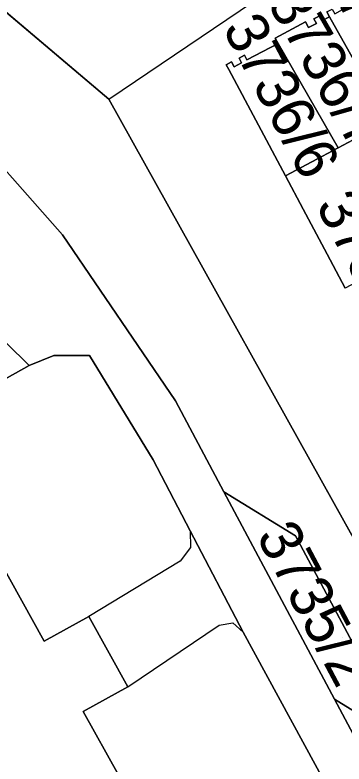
# Model space of a CAD drawing. Extents: x -262715 to -259381, y -1237238 to -1231182.
# Drawn here: x -261750.62 to -261735.19, y -1235445 to -1235409.89 of the extents above; entities that cross this region are included whole.
import ezdxf

# ---------------------------------------------------------------- set-up
doc = ezdxf.new("R2010")
doc.units = 0
for name, color, linetype in [('body_kn', 7, 'Continuous'), ('kladpar_druhypozemkov', 7, 'Continuous'), ('kladpar_hranice', 7, 'Continuous'), ('kladpar_parcelnecisla', 7, 'Continuous'), ('kladpar_plochy', 7, 'Continuous'), ('zappar_hrandruhpozemk', 7, 'Continuous')]:
    doc.layers.add(name, color=color, linetype=linetype)

msp = doc.modelspace()

# ---------------------------------------------------------------- linework, layer by layer
at = {"layer": 'body_kn'}
for p, q in [((-261736.6, -1235410.07), (-261736.6, -1235410.07)), ((-261736.35, -1235409.94), (-261736.35, -1235409.94)), ((-261735.87, -1235409.97), (-261735.87, -1235409.97)), ((-261735.87, -1235409.97), (-261735.87, -1235409.97)), ((-261736.99, -1235410.21), (-261736.99, -1235410.21)), ((-261736.85, -1235410.48), (-261736.85, -1235410.48)), ((-261736.48, -1235410.29), (-261736.48, -1235410.29)), ((-261736.23, -1235410.16), (-261736.23, -1235410.16)), ((-261738.42, -1235410.97), (-261738.42, -1235410.97)), ((-261738.28, -1235411.23), (-261738.28, -1235411.23)), ((-261738.28, -1235411.23), (-261738.28, -1235411.23)), ((-261739.86, -1235411.78), (-261739.86, -1235411.78)), ((-261740.71, -1235412.23), (-261740.71, -1235412.23)), ((-261740.71, -1235412.23), (-261740.71, -1235412.23)), ((-261740.46, -1235412.09), (-261740.46, -1235412.09)), ((-261740.11, -1235411.91), (-261740.11, -1235411.91)), ((-261740, -1235412.13), (-261740, -1235412.13)), ((-261739.75, -1235412), (-261739.75, -1235412)), ((-261740.59, -1235412.45), (-261740.59, -1235412.45)), ((-261740.34, -1235412.32), (-261740.34, -1235412.32)), ((-261746.22, -1235413.83), (-261746.22, -1235413.83)), ((-261735.46, -1235416.12), (-261735.46, -1235416.12)), ((-261737.94, -1235417.43), (-261737.94, -1235417.43)), ((-261737.94, -1235417.43), (-261737.94, -1235417.43)), ((-261737.11, -1235418.99), (-261737.11, -1235418.99)), ((-261748.39, -1235420.2), (-261748.39, -1235420.2)), ((-261735.98, -1235421.11), (-261735.98, -1235421.11)), ((-261748.8, -1235425.86), (-261748.8, -1235425.86)), ((-261747.13, -1235425.85), (-261747.13, -1235425.85)), ((-261749.95, -1235426.33), (-261749.95, -1235426.33)), ((-261749.95, -1235426.33), (-261749.95, -1235426.33)), ((-261743.09, -1235427.98), (-261743.09, -1235427.98)), ((-261744.14, -1235430.75), (-261744.14, -1235430.75)), ((-261740.82, -1235432.24), (-261740.82, -1235432.24)), ((-261740.82, -1235432.24), (-261740.82, -1235432.24)), ((-261742.41, -1235434.07), (-261742.41, -1235434.07)), ((-261742.41, -1235434.07), (-261742.41, -1235434.07)), ((-261737.46, -1235434.3), (-261737.46, -1235434.3)), ((-261742.39, -1235434.85), (-261742.39, -1235434.85)), ((-261742.88, -1235435.5), (-261742.88, -1235435.5)), ((-261747.15, -1235438.09), (-261747.15, -1235438.09)), ((-261741.04, -1235438.5), (-261741.04, -1235438.5)), ((-261740.4, -1235438.38), (-261740.4, -1235438.38)), ((-261739.92, -1235438.82), (-261739.92, -1235438.82)), ((-261749.25, -1235439.25), (-261749.25, -1235439.25)), ((-261745.32, -1235441.38), (-261745.32, -1235441.38)), ((-261745.32, -1235441.38), (-261745.32, -1235441.38)), ((-261735.63, -1235441.97), (-261735.63, -1235441.97)), ((-261735.63, -1235441.97), (-261735.63, -1235441.97)), ((-261747.42, -1235442.55), (-261747.42, -1235442.55))]:
    msp.add_line(p, q, dxfattribs=at)
at = {"layer": 'kladpar_druhypozemkov'}
for p, q in [((-261737.24, -1235414.14), (-261737.24, -1235414.14)), ((-261735.25, -1235439.09), (-261735.25, -1235439.09))]:
    msp.add_line(p, q, dxfattribs=at)
at = {"layer": 'kladpar_hranice'}
msp.add_line((-261735.63, -1235441.97), (-261740.82, -1235432.24), dxfattribs=at)
for points in [[(-261740.82, -1235432.24), (-261743.09, -1235427.98), (-261748.39, -1235420.2), (-261753.45, -1235414.48), (-261764.53, -1235402.74), (-261768.92, -1235399.19), (-261788.93, -1235386.19), (-261793.45, -1235383.46), (-261796.12, -1235382.17), (-261799.02, -1235381.06), (-261802.23, -1235380.32), (-261806.22, -1235380.87), (-261807.73, -1235381.78), (-261810.27, -1235384.3), (-261811.38, -1235385.76), (-261808.2, -1235359.05)], [(-261801.27, -1235369.39), (-261787.77, -1235379.3), (-261783.89, -1235381.96), (-261746.22, -1235413.83), (-261733.45, -1235436.74), (-261727.89, -1235446.72), (-261708.1, -1235482.24), (-261703.58, -1235487.53), (-261696.5, -1235491.96), (-261691.65, -1235492.63), (-261686.53, -1235491.33), (-261674.14, -1235485.03), (-261672.98, -1235482.32), (-261673.71, -1235479.97), (-261673.82, -1235479.62), (-261676.06, -1235475.38), (-261678.85, -1235470.11), (-261703.62, -1235423.27), (-261707.83, -1235415.31), (-261712.43, -1235406.61), (-261716.8, -1235398.35), (-261718.47, -1235395.18), (-261719.26, -1235393.69), (-261731.81, -1235369.96)], [(-261746.22, -1235413.83), (-261783.89, -1235381.96), (-261784.95, -1235371.03), (-261784.85, -1235370.19)], [(-261733.45, -1235436.74), (-261746.22, -1235413.83), (-261733.28, -1235405.09)], [(-261715.6, -1235406.74), (-261713.54, -1235410.58), (-261713.66, -1235410.92), (-261713.52, -1235411.19), (-261716.1, -1235412.56), (-261718.48, -1235413.83), (-261720.88, -1235415.11), (-261723.2, -1235416.34), (-261725.59, -1235417.61), (-261727.95, -1235418.88), (-261730.3, -1235420.12), (-261732.66, -1235421.38), (-261735.13, -1235422.7), (-261735.98, -1235421.11), (-261737.11, -1235418.99), (-261737.94, -1235417.43)], [(-261735.87, -1235409.97), (-261735.99, -1235409.74), (-261735.74, -1235409.61), (-261735.62, -1235409.84), (-261735.26, -1235409.64), (-261735.38, -1235409.42), (-261735.13, -1235409.29), (-261735.01, -1235409.51), (-261733.38, -1235408.66), (-261730.74, -1235413.6), (-261733.12, -1235414.87), (-261735.87, -1235409.97)], [(-261735.99, -1235409.74), (-261735.87, -1235409.97), (-261736.23, -1235410.16), (-261736.35, -1235409.94), (-261736.6, -1235410.07), (-261736.48, -1235410.29), (-261736.85, -1235410.48), (-261736.99, -1235410.21), (-261738.42, -1235410.97), (-261738.28, -1235411.23), (-261739.75, -1235412), (-261739.86, -1235411.78), (-261740.11, -1235411.91), (-261740, -1235412.13), (-261740.34, -1235412.32), (-261740.46, -1235412.09), (-261740.71, -1235412.23), (-261740.59, -1235412.45), (-261737.94, -1235417.43), (-261737.11, -1235418.99), (-261735.98, -1235421.11), (-261735.13, -1235422.7)], [(-261738.28, -1235411.23), (-261738.42, -1235410.97), (-261736.99, -1235410.21), (-261736.85, -1235410.48), (-261736.48, -1235410.29), (-261736.6, -1235410.07), (-261736.35, -1235409.94), (-261736.23, -1235410.16), (-261735.87, -1235409.97), (-261733.12, -1235414.87), (-261735.46, -1235416.12), (-261738.28, -1235411.23)], [(-261737.94, -1235417.43), (-261735.46, -1235416.12), (-261733.12, -1235414.87), (-261730.74, -1235413.6), (-261728.41, -1235412.36), (-261726.01, -1235411.08), (-261723.67, -1235409.84)], [(-261740.71, -1235412.23), (-261740.46, -1235412.09), (-261740.34, -1235412.32), (-261740, -1235412.13), (-261740.11, -1235411.91), (-261739.86, -1235411.78), (-261739.75, -1235412), (-261738.28, -1235411.23), (-261735.46, -1235416.12), (-261737.94, -1235417.43), (-261740.59, -1235412.45), (-261740.71, -1235412.23)], [(-261753.45, -1235414.48), (-261748.39, -1235420.2), (-261743.09, -1235427.98), (-261740.82, -1235432.24), (-261735.63, -1235441.97), (-261723.96, -1235463.86), (-261709.85, -1235490.75)], [(-261703.82, -1235554.81), (-261717.49, -1235533.49), (-261720.95, -1235535.54), (-261724.65, -1235529.36), (-261721.21, -1235527.35), (-261741.69, -1235490.92), (-261746.46, -1235482.59), (-261762.17, -1235454.92), (-261767.41, -1235457.85), (-261769.12, -1235454.68), (-261763.9, -1235451.67), (-261773.09, -1235436.12), (-261752.11, -1235424.22), (-261749.95, -1235426.33)], [(-261709.63, -1235495.51), (-261715.18, -1235485.41), (-261717.78, -1235480.54), (-261723.31, -1235469.51), (-261725.66, -1235465.04), (-261731.76, -1235453.87), (-261734.23, -1235449.27), (-261739.92, -1235438.82), (-261742.41, -1235434.07), (-261744.14, -1235430.75), (-261747.13, -1235425.85), (-261748.8, -1235425.86), (-261749.95, -1235426.33), (-261752.11, -1235424.22)], [(-261749.95, -1235426.33), (-261748.8, -1235425.86), (-261747.13, -1235425.85), (-261744.14, -1235430.75), (-261742.41, -1235434.07), (-261739.92, -1235438.82), (-261734.23, -1235449.27), (-261731.76, -1235453.87), (-261725.66, -1235465.04), (-261723.31, -1235469.51), (-261717.78, -1235480.54), (-261715.18, -1235485.41), (-261709.63, -1235495.51)], [(-261702.44, -1235554.03), (-261718.94, -1235528.05), (-261721.43, -1235523.65), (-261727.61, -1235512.61), (-261729.76, -1235508.8), (-261736.11, -1235497.5), (-261738.53, -1235493.35), (-261744.87, -1235482.21), (-261747.16, -1235478.14), (-261753.42, -1235467.18), (-261755.87, -1235462.99), (-261762.27, -1235451.12), (-261763.94, -1235448.17), (-261769.25, -1235438.72), (-261769.14, -1235437.7), (-261768.42, -1235436.65), (-261749.95, -1235426.33)], [(-261749.95, -1235426.33), (-261768.42, -1235436.65), (-261769.14, -1235437.7), (-261769.25, -1235438.72), (-261763.94, -1235448.17), (-261762.27, -1235451.12), (-261755.87, -1235462.99), (-261753.42, -1235467.18), (-261747.16, -1235478.14), (-261744.87, -1235482.21), (-261738.53, -1235493.35), (-261736.11, -1235497.5), (-261729.76, -1235508.8), (-261727.61, -1235512.61), (-261721.43, -1235523.65), (-261718.94, -1235528.05), (-261702.44, -1235554.03)], [(-261740.82, -1235432.24), (-261737.46, -1235434.3), (-261732.26, -1235444.04), (-261735.63, -1235441.97)], [(-261735.63, -1235441.97), (-261732.26, -1235444.04), (-261737.46, -1235434.3), (-261740.82, -1235432.24)], [(-261752.97, -1235432.56), (-261749.25, -1235439.25), (-261747.15, -1235438.09), (-261745.32, -1235441.38), (-261747.42, -1235442.55), (-261744.08, -1235448.55), (-261740.83, -1235454.41), (-261738.73, -1235453.25), (-261736.9, -1235456.55), (-261738.99, -1235457.72), (-261735.7, -1235463.64), (-261732.41, -1235469.57), (-261730.31, -1235468.4), (-261728.48, -1235471.7), (-261730.58, -1235472.87), (-261727.24, -1235478.88), (-261738.12, -1235484.52), (-261741.33, -1235478.81), (-261742.54, -1235476.67), (-261746.71, -1235469.26), (-261749.91, -1235463.6), (-261751, -1235461.65)], [(-261722.02, -1235488.28), (-261719.92, -1235487.11), (-261721.77, -1235483.79), (-261723.86, -1235484.96), (-261727.24, -1235478.88), (-261730.58, -1235472.87), (-261728.48, -1235471.7), (-261730.31, -1235468.4), (-261732.41, -1235469.57), (-261735.7, -1235463.64), (-261738.99, -1235457.72), (-261736.9, -1235456.55), (-261738.73, -1235453.25), (-261740.83, -1235454.41), (-261744.08, -1235448.55), (-261747.42, -1235442.55), (-261745.32, -1235441.38), (-261747.15, -1235438.09), (-261749.25, -1235439.25), (-261752.97, -1235432.56)], [(-261645.17, -1235497.48), (-261646.8, -1235498.55), (-261648.05, -1235499.86), (-261649.96, -1235503.9), (-261647.56, -1235507.9), (-261654.44, -1235511.45), (-261656.4, -1235506.74), (-261659.56, -1235500.5), (-261663.24, -1235496.16), (-261665.04, -1235494.76), (-261670.11, -1235493.07), (-261675.25, -1235493.34), (-261683.78, -1235497.41), (-261690.34, -1235499.06), (-261695.67, -1235499.03), (-261703.98, -1235497.19), (-261706.77, -1235495.17), (-261709.85, -1235490.75), (-261723.96, -1235463.86), (-261735.63, -1235441.97)]]:
    msp.add_lwpolyline(points, dxfattribs=at)
at = {"layer": 'kladpar_plochy'}
for p, q in [((-261746.22, -1235413.83), (-261783.89, -1235381.96)), ((-261735.99, -1235409.74), (-261735.87, -1235409.97)), ((-261736.35, -1235409.94), (-261736.6, -1235410.07)), ((-261736.6, -1235410.07), (-261736.48, -1235410.29)), ((-261736.23, -1235410.16), (-261736.35, -1235409.94)), ((-261735.87, -1235409.97), (-261736.23, -1235410.16)), ((-261736.99, -1235410.21), (-261738.42, -1235410.97)), ((-261736.85, -1235410.48), (-261736.99, -1235410.21)), ((-261736.48, -1235410.29), (-261736.85, -1235410.48)), ((-261738.42, -1235410.97), (-261738.28, -1235411.23)), ((-261738.28, -1235411.23), (-261739.75, -1235412)), ((-261739.86, -1235411.78), (-261740.11, -1235411.91)), ((-261739.75, -1235412), (-261739.86, -1235411.78)), ((-261740.46, -1235412.09), (-261740.71, -1235412.23)), ((-261740.71, -1235412.23), (-261740.59, -1235412.45)), ((-261740.34, -1235412.32), (-261740.46, -1235412.09)), ((-261740, -1235412.13), (-261740.34, -1235412.32)), ((-261740.11, -1235411.91), (-261740, -1235412.13)), ((-261740.59, -1235412.45), (-261737.94, -1235417.43)), ((-261733.45, -1235436.74), (-261746.22, -1235413.83)), ((-261737.94, -1235417.43), (-261737.11, -1235418.99)), ((-261737.11, -1235418.99), (-261735.98, -1235421.11)), ((-261735.98, -1235421.11), (-261735.13, -1235422.7))]:
    msp.add_line(p, q, dxfattribs=at)
for points in [[(-261709.85, -1235490.75), (-261723.96, -1235463.86), (-261735.63, -1235441.97), (-261732.26, -1235444.04), (-261737.46, -1235434.3), (-261740.82, -1235432.24), (-261743.09, -1235427.98), (-261748.39, -1235420.2), (-261753.45, -1235414.48), (-261764.53, -1235402.74), (-261768.92, -1235399.19), (-261788.93, -1235386.19), (-261793.45, -1235383.46), (-261796.12, -1235382.17), (-261799.02, -1235381.06), (-261802.23, -1235380.32), (-261806.22, -1235380.87), (-261807.73, -1235381.78), (-261810.27, -1235384.3), (-261811.38, -1235385.76), (-261808.2, -1235359.05)], [(-261801.27, -1235369.39), (-261787.77, -1235379.3), (-261783.89, -1235381.96), (-261746.22, -1235413.83), (-261733.45, -1235436.74), (-261727.89, -1235446.72), (-261708.1, -1235482.24), (-261703.58, -1235487.53), (-261696.5, -1235491.96), (-261691.65, -1235492.63), (-261686.53, -1235491.33), (-261674.14, -1235485.03), (-261672.98, -1235482.32), (-261673.71, -1235479.97), (-261673.82, -1235479.62), (-261676.06, -1235475.38), (-261678.85, -1235470.11), (-261703.62, -1235423.27), (-261707.83, -1235415.31), (-261712.43, -1235406.61), (-261716.8, -1235398.35), (-261718.47, -1235395.18), (-261719.26, -1235393.69), (-261731.81, -1235369.96)], [(-261715.6, -1235406.74), (-261713.54, -1235410.58), (-261713.66, -1235410.92), (-261713.52, -1235411.19), (-261716.1, -1235412.56), (-261718.48, -1235413.83), (-261720.88, -1235415.11), (-261723.2, -1235416.34), (-261725.59, -1235417.61), (-261727.95, -1235418.88), (-261730.3, -1235420.12), (-261732.66, -1235421.38), (-261735.13, -1235422.7), (-261735.98, -1235421.11), (-261737.11, -1235418.99), (-261737.94, -1235417.43), (-261735.46, -1235416.12), (-261733.12, -1235414.87), (-261730.74, -1235413.6), (-261728.41, -1235412.36), (-261726.01, -1235411.08), (-261723.67, -1235409.84)], [(-261753.45, -1235414.48), (-261748.39, -1235420.2), (-261743.09, -1235427.98), (-261740.82, -1235432.24), (-261735.63, -1235441.97), (-261723.96, -1235463.86), (-261709.85, -1235490.75)], [(-261741.69, -1235490.92), (-261746.46, -1235482.59), (-261762.17, -1235454.92), (-261767.41, -1235457.85), (-261769.12, -1235454.68), (-261763.9, -1235451.67), (-261773.09, -1235436.12), (-261752.11, -1235424.22), (-261749.95, -1235426.33), (-261768.42, -1235436.65), (-261769.14, -1235437.7), (-261769.25, -1235438.72), (-261763.94, -1235448.17), (-261762.27, -1235451.12), (-261755.87, -1235462.99), (-261753.42, -1235467.18), (-261747.16, -1235478.14), (-261744.87, -1235482.21), (-261738.53, -1235493.35)], [(-261709.63, -1235495.51), (-261715.18, -1235485.41), (-261717.78, -1235480.54), (-261723.31, -1235469.51), (-261725.66, -1235465.04), (-261731.76, -1235453.87), (-261734.23, -1235449.27), (-261739.92, -1235438.82), (-261742.41, -1235434.07), (-261744.14, -1235430.75), (-261747.13, -1235425.85), (-261748.8, -1235425.86), (-261749.95, -1235426.33), (-261752.11, -1235424.22)], [(-261738.53, -1235493.35), (-261744.87, -1235482.21), (-261747.16, -1235478.14), (-261753.42, -1235467.18), (-261755.87, -1235462.99), (-261762.27, -1235451.12), (-261763.94, -1235448.17), (-261769.25, -1235438.72), (-261769.14, -1235437.7), (-261768.42, -1235436.65), (-261749.95, -1235426.33), (-261748.8, -1235425.86), (-261747.13, -1235425.85), (-261744.14, -1235430.75), (-261742.41, -1235434.07), (-261739.92, -1235438.82), (-261734.23, -1235449.27), (-261731.76, -1235453.87), (-261725.66, -1235465.04), (-261723.31, -1235469.51), (-261717.78, -1235480.54), (-261715.18, -1235485.41), (-261709.63, -1235495.51)], [(-261752.97, -1235432.56), (-261749.25, -1235439.25), (-261747.15, -1235438.09), (-261745.32, -1235441.38), (-261747.42, -1235442.55), (-261744.08, -1235448.55), (-261740.83, -1235454.41), (-261738.73, -1235453.25), (-261736.9, -1235456.55), (-261738.99, -1235457.72), (-261735.7, -1235463.64), (-261732.41, -1235469.57), (-261730.31, -1235468.4), (-261728.48, -1235471.7), (-261730.58, -1235472.87), (-261727.24, -1235478.88), (-261738.12, -1235484.52), (-261741.33, -1235478.81), (-261742.54, -1235476.67), (-261746.71, -1235469.26), (-261749.91, -1235463.6), (-261751, -1235461.65)], [(-261722.02, -1235488.28), (-261719.92, -1235487.11), (-261721.77, -1235483.79), (-261723.86, -1235484.96), (-261727.24, -1235478.88), (-261730.58, -1235472.87), (-261728.48, -1235471.7), (-261730.31, -1235468.4), (-261732.41, -1235469.57), (-261735.7, -1235463.64), (-261738.99, -1235457.72), (-261736.9, -1235456.55), (-261738.73, -1235453.25), (-261740.83, -1235454.41), (-261744.08, -1235448.55), (-261747.42, -1235442.55), (-261745.32, -1235441.38), (-261747.15, -1235438.09), (-261749.25, -1235439.25), (-261752.97, -1235432.56)]]:
    msp.add_lwpolyline(points, dxfattribs=at)
for points in [[(-261735.87, -1235409.97), (-261735.99, -1235409.74), (-261735.74, -1235409.61), (-261735.62, -1235409.84), (-261735.26, -1235409.64), (-261735.38, -1235409.42), (-261735.13, -1235409.29), (-261735.01, -1235409.51), (-261733.38, -1235408.66), (-261730.74, -1235413.6), (-261733.12, -1235414.87)], [(-261738.28, -1235411.23), (-261738.42, -1235410.97), (-261736.99, -1235410.21), (-261736.85, -1235410.48), (-261736.48, -1235410.29), (-261736.6, -1235410.07), (-261736.35, -1235409.94), (-261736.23, -1235410.16), (-261735.87, -1235409.97), (-261733.12, -1235414.87), (-261735.46, -1235416.12)], [(-261740.71, -1235412.23), (-261740.46, -1235412.09), (-261740.34, -1235412.32), (-261740, -1235412.13), (-261740.11, -1235411.91), (-261739.86, -1235411.78), (-261739.75, -1235412), (-261738.28, -1235411.23), (-261735.46, -1235416.12), (-261737.94, -1235417.43), (-261740.59, -1235412.45)], [(-261735.63, -1235441.97), (-261740.82, -1235432.24), (-261737.46, -1235434.3), (-261732.26, -1235444.04)]]:
    msp.add_lwpolyline(points, close=True, dxfattribs=at)
at = {"layer": 'zappar_hrandruhpozemk'}
for p, q in [((-261742.88, -1235435.5), (-261747.15, -1235438.09)), ((-261745.32, -1235441.38), (-261741.04, -1235438.5))]:
    msp.add_line(p, q, dxfattribs=at)
for points in [[(-261742.41, -1235434.07), (-261742.39, -1235434.85), (-261742.88, -1235435.5)], [(-261741.04, -1235438.5), (-261740.4, -1235438.38), (-261739.92, -1235438.82)]]:
    msp.add_lwpolyline(points, dxfattribs=at)

# ---------------------------------------------------------------- texts
at = {"layer": 'kladpar_parcelnecisla'}
for s, rotation, p in [('3736/8', 299, (-261736.314, -1235407.854)), ('3736/7', 300, (-261738.826, -1235409.304)), ('3736/6', 298, (-261740.914, -1235410.518)), ('3736/23', 298, (-261736.543, -1235418.815)), ('3735/2', 298, (-261739.33, -1235434.313))]:
    msp.add_text(s, height=2, rotation=rotation, dxfattribs=at).set_placement(p)

doc.saveas('drawing.dxf')
